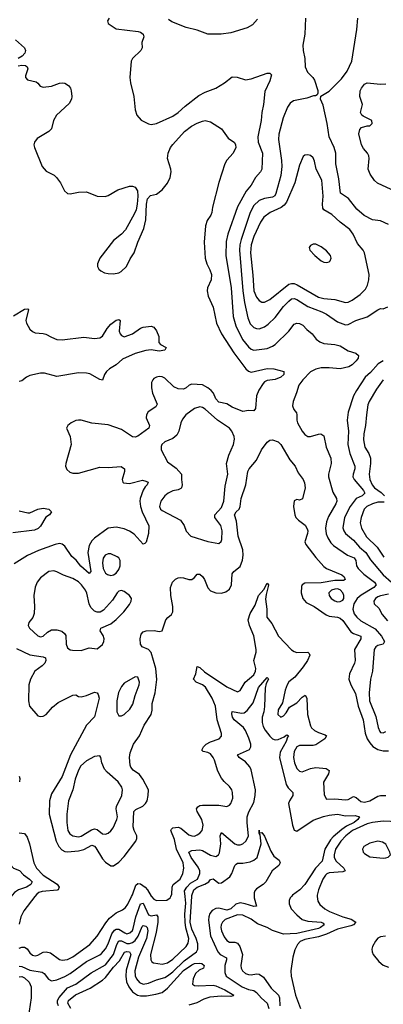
# Model space of a CAD drawing. Header units: inches. Extents: x 1682530 to 1839546, y 640742 to 791647.
# Tile 330 of 656: x 1711215 to 1713911, y 729202 to 736498. Entities that reach past the tile are written whole.
import ezdxf

# ---------------------------------------------------------------- set-up
doc = ezdxf.new("R2010")
doc.units = ezdxf.units.IN
doc.header["$MEASUREMENT"] = 0
doc.layers.add('B7712', color=7, linetype='Continuous')
doc.layers.add('B7713', color=7, linetype='Continuous')

msp = doc.modelspace()

# ---------------------------------------------------------------- linework, layer by layer
at = {"layer": 'B7712', "color": 5}
for points, elevation in [([(1711210, 729484.9), (1711230, 729481.4), (1711290, 729455.4), (1711380.3, 729440.3), (1711395.5, 729430), (1711427.3, 729387.3), (1711450, 729376.5), (1711490, 729384.1), (1711550, 729407.8), (1711590, 729430.7), (1711710, 729518.5), (1711810, 729568.9), (1711821.2, 729578.8), (1711850, 729612.7), (1711869.6, 729650.4), (1711896.9, 729723.1), (1711916.8, 729750), (1711930, 729758.2), (1711950, 729757.5), (1711993.4, 729730), (1712010, 729724.5), (1712032.5, 729730), (1712050, 729749.4), (1712055.6, 729764.4), (1712075.1, 729850), (1712110, 729945.7), (1712130, 729951.3), (1712170, 729864.4), (1712190, 729856.6), (1712230, 729865.5), (1712240.1, 729850), (1712239.8, 729810), (1712225.9, 729734.1), (1712185.3, 729570), (1712186.4, 729530), (1712195.1, 729515.1), (1712207.7, 729507.7), (1712270, 729499.2), (1712310, 729508), (1712350, 729535.5), (1712449.9, 729630), (1712464.9, 729655.1), (1712468.9, 729690), (1712447.4, 729767.4), (1712441, 729810), (1712438.8, 729870), (1712446.2, 729950), (1712441.5, 730000)], 560), ([(1711328, 730000), (1711245.6, 729894.4), (1711223.2, 729850), (1711210, 729796.2)], 580), ([(1711210, 729617.2), (1711230, 729626.2), (1711250, 729625.5), (1711270, 729612), (1711290, 729583.1), (1711310, 729564.7), (1711330, 729559.7), (1711350, 729564.5), (1711390, 729587.8), (1711411.5, 729591.5), (1711442.1, 729582.1), (1711510, 729534.8), (1711530, 729529.4), (1711570, 729534.4), (1711610, 729554.1), (1711735.2, 729644.8), (1711790, 729705.6), (1711854, 729806), (1711881.3, 729838.7), (1711930, 729878.2), (1711977.4, 729902.6), (1711999.9, 729920.1), (1712016.6, 729943.4), (1712043.8, 730000)], 580), ([(1711501.7, 729190), (1711495.8, 729210), (1711496.1, 729230), (1711506.9, 729253.1), (1711570, 729323.8), (1711630, 729350.6), (1711744.3, 729435.7), (1711850, 729493), (1711909.9, 729570), (1711934.1, 729645.9), (1711950, 729671.3), (1711970, 729671.9), (1712010, 729652.9), (1712030, 729651.2), (1712050, 729658.4), (1712070, 729674.4), (1712093.4, 729706.6), (1712122.3, 729777.7), (1712130, 729785), (1712150, 729779.4), (1712159.8, 729770), (1712165.8, 729745.8), (1712155.9, 729690), (1712096.5, 729550), (1712068.1, 729450), (1712070, 729412.7), (1712080.1, 729390), (1712104, 729364), (1712130, 729351.6), (1712170, 729357.2), (1712230, 729383.6), (1712290, 729400.6), (1712310, 729412), (1712350, 729442.9), (1712435.2, 729524.8), (1712525.9, 729590), (1712535.9, 729610), (1712534.7, 729650), (1712523.8, 729690), (1712490, 729757.5), (1712479.7, 729810), (1712491.4, 730000)], 540), ([(1712192.8, 730000), (1712210, 729981.7), (1712230, 729970.1), (1712306.7, 729973.3), (1712330, 729990.4), (1712334.5, 730000)], 580), ([(1712952.6, 730000), (1712952.3, 729990), (1712970.4, 729929.6), (1712950, 729925.6), (1712886.8, 729946.8), (1712850, 729953.2), (1712816.8, 729943.2), (1712779.4, 729910), (1712750, 729899.4), (1712690, 729914.1), (1712667.9, 729912.1), (1712642.5, 729897.5), (1712625, 729875), (1712616.5, 729850), (1712615.7, 729824.3), (1712629.1, 729710), (1712682.7, 729590), (1712701.9, 729570), (1712747, 729547), (1712748.5, 729530), (1712735.8, 729490), (1712735.1, 729470), (1712736.4, 729436.4), (1712745.1, 729410), (1712863.2, 729330), (1712910, 729310.1), (1712950, 729303), (1712970, 729290.2), (1713007.2, 729247.2), (1713050.7, 729210), (1713062.7, 729170)], 540), ([(1713229.6, 730000), (1713221.2, 729990), (1713213.2, 729970), (1713212.8, 729947.2), (1713227.2, 729910), (1713270, 729863.8), (1713310, 729831), (1713350, 729818.1), (1713450.7, 729810), (1713463.7, 729803.7), (1713473.2, 729790), (1713445.5, 729770), (1713430, 729764.5), (1713270, 729726), (1713170, 729722.2), (1713090, 729749.4), (1713050, 729770.8), (1712977.8, 729797.8), (1712930, 729832.8), (1712870, 729861.5), (1712830, 729865.2), (1712738.2, 729830), (1712718.2, 729810), (1712708.2, 729790), (1712706, 729770), (1712710, 729746.7), (1712730, 729701.5), (1712750, 729674.7), (1712770, 729663.2), (1712810, 729662.4), (1712830, 729654.6), (1712846.6, 729630), (1712867.1, 729570), (1712853.2, 729490), (1712855.9, 729470), (1712867.2, 729450), (1712890, 729430.1), (1712910, 729421.7), (1712930, 729420.8), (1712970, 729428.4), (1712990, 729426), (1713023.5, 729403.5), (1713080.4, 729320.4), (1713133.8, 729270), (1713139.8, 729250), (1713144.3, 729190)], 560), ([(1713421.2, 730000), (1713422.3, 729982.3), (1713426.2, 729966.2), (1713441.2, 729941.2), (1713476.5, 729910), (1713512.6, 729890), (1713610, 729848.7), (1713673.5, 729833.5), (1713707.4, 729810), (1713688.9, 729790), (1713670, 729783.1), (1713570, 729759.3), (1713490, 729722.1), (1713430, 729700.5), (1713330, 729682), (1713293.1, 729666.9), (1713274.1, 729645.9), (1713254.1, 729605.9), (1713240.1, 729550), (1713224.8, 729450), (1713226.8, 729410), (1713260.5, 729270), (1713296.6, 729170)], 580), ([(1713927.2, 729707.2), (1713890, 729702.4), (1713870, 729690.5), (1713852.2, 729670), (1713831.4, 729630), (1713826.4, 729610), (1713827.5, 729590), (1713835.5, 729570), (1713878.2, 729518.2), (1713910.6, 729490.6), (1713950, 729476.1)], 620), ([(1711593.2, 729170), (1711572.1, 729210), (1711577.2, 729230), (1711629.2, 729270.8), (1711738.2, 729321.8), (1711830, 729381.1), (1711850, 729399.3), (1711910, 729476.1), (1711955.3, 729524.7), (1711991.8, 729588.3), (1712008, 729592), (1712029.4, 729589.4), (1712039.3, 729570), (1712005, 729455), (1712002.5, 729410), (1712007.1, 729367.1), (1712024.1, 729330), (1712050, 729294.5), (1712089.4, 729269.4), (1712110, 729264.4), (1712155.7, 729264.3), (1712224.3, 729275.7), (1712270, 729289.5), (1712310, 729320.1), (1712430, 729452.9), (1712490, 729494.7), (1712510, 729502.7), (1712547.2, 729507.2), (1712564, 729504), (1712581.7, 729490), (1712578.4, 729470), (1712545.3, 729454.7), (1712517.5, 729430), (1712500.1, 729390), (1712496.9, 729350), (1712510, 729341.9), (1712538.3, 729338.3), (1712650, 729344.5), (1712670, 729339.6), (1712735.5, 729310), (1712803.1, 729270), (1712796.5, 729263.5), (1712779.4, 729260.6), (1712710, 729262.2), (1712625.3, 729254.7), (1712579.9, 729240.1), (1712528.6, 729211.4), (1712470, 729195.2)], 520), ([(1711210, 729405.8), (1711230, 729406.5), (1711250, 729398.3), (1711285.4, 729365.4), (1711298.8, 729330), (1711299.5, 729250), (1711278.6, 729101.4)], 540)]:
    msp.add_lwpolyline(points, dxfattribs=dict(at, elevation=elevation))
at = {"layer": 'B7713', "color": 5}
for points, elevation in [([(1711877.3, 736510), (1711864.7, 736490), (1711871.3, 736470), (1711930, 736430.7), (1712094, 736410), (1712110, 736406), (1712131, 736390), (1712134.8, 736370), (1712121, 736330), (1712124, 736290), (1712112.7, 736270), (1712050.4, 736210), (1712042.4, 736190), (1712030.3, 736070), (1712035.3, 736030), (1712062, 735930), (1712072, 735830), (1712084.4, 735790), (1712114.4, 735754.4), (1712170, 735726), (1712190, 735722.4), (1712230, 735728.9), (1712350, 735782.2), (1712389.8, 735810), (1712441.9, 735858.1), (1712542.5, 735937.5), (1712590, 735960.7), (1712670, 735990.3), (1712732.3, 736030), (1712790, 736075.5), (1712827.2, 736072.8), (1712890, 736053.1), (1712930, 736060.7), (1713050, 736101.1), (1713070, 736102), (1713082, 736090), (1713070, 736045.2), (1713032.9, 735967.1), (1713021.8, 735870), (1713009.2, 735810), (1713004.5, 735750), (1712979.4, 735630), (1712982.8, 735590), (1713013.9, 735510), (1713009.1, 735390), (1713000.9, 735370), (1712963.7, 735330), (1712930, 735271.8), (1712893.1, 735226.9), (1712829.2, 735110.8), (1712756.8, 734910), (1712744.5, 734855.5), (1712742.3, 734750), (1712782.7, 734510), (1712797.6, 734297.6), (1712817, 734230), (1712867.1, 734127.1), (1712910, 734074.2), (1712930, 734056.1), (1712950, 734049.1), (1713050, 734062.4), (1713090, 734078.5), (1713110, 734092.3), (1713209.8, 734190), (1713250, 734242.6), (1713270, 734250.2), (1713290, 734246.3), (1713314.3, 734234.3), (1713342.8, 734202.8), (1713383.1, 734170), (1713413.7, 734130), (1713440.5, 734110), (1713470, 734099.2), (1713550.1, 734090.1), (1713590, 734080.2), (1713650, 734044.5), (1713707.5, 734027.5), (1713726, 734010), (1713723.7, 733990), (1713710.3, 733970), (1713679.5, 733940.5), (1713654.6, 733925.4), (1713590, 733911.5), (1713510, 733918.1), (1713450, 733917.1), (1713410, 733908.3), (1713371.6, 733888.4), (1713313.5, 733830), (1713283.8, 733790), (1713266.9, 733733.1), (1713241.1, 733670), (1713237.6, 733637.6), (1713248.4, 733610), (1713265.9, 733585.9), (1713270.3, 733570), (1713269.1, 733530), (1713275.6, 733510), (1713308.9, 733450), (1713330, 733424.9), (1713350.3, 733410.3), (1713370, 733410.3), (1713430, 733427.4), (1713448.6, 733428.6), (1713470, 733414.9), (1713487.2, 733330), (1713520.7, 733250), (1713524.1, 733210), (1713504.6, 733130), (1713505, 733110), (1713536.9, 732996.9), (1713564.2, 732950), (1713566.7, 732930), (1713559.3, 732910), (1713503.5, 732816.5), (1713490, 732777), (1713481.1, 732730), (1713487.9, 732687.9), (1713498.8, 732658.8), (1713520.6, 732620.6), (1713540.5, 732600.5), (1713645.2, 732530), (1713693.5, 732510), (1713706.9, 732490), (1713710.7, 732450), (1713723.7, 732430), (1713765.8, 732390), (1713844.8, 732330), (1713856.6, 732310), (1713841.3, 732290), (1713745.8, 732234.2), (1713717.4, 732210), (1713693.3, 732170), (1713684.7, 732130), (1713695.7, 732095.7), (1713714.2, 732070), (1713744.3, 732044.3), (1713850, 731985.1), (1713896.9, 731930), (1713920.2, 731890), (1713909.1, 731870.9), (1713870, 731860.7), (1713854.3, 731850), (1713843, 731830), (1713830.9, 731670.9), (1713814.5, 731610), (1713805.4, 731510), (1713809.1, 731450), (1713854.6, 731334.6), (1713871.9, 731251.9), (1713884.2, 731224.2), (1713890, 731216.9), (1713910, 731213.2), (1713930, 731223.5)], 640), ([(1712977.8, 736502.2), (1712940, 736460), (1712901.2, 736438.8), (1712779.8, 736400.2), (1712709, 736391), (1712610, 736391.7), (1712530, 736421.1), (1712450, 736440.3), (1712342.9, 736482.9), (1712319.3, 736499.3)], 640), ([(1713334, 736510), (1713327.9, 736390), (1713315, 736310), (1713315.8, 736270), (1713327.9, 736210), (1713330.3, 736150), (1713348.8, 736110), (1713387, 736070), (1713399.5, 736050), (1713426, 735974), (1713426, 735954), (1713419.8, 735940.2), (1713406.8, 735933.2), (1713393.2, 735933.2), (1713342.6, 735917.4), (1713244, 735896), (1713220.6, 735879.4), (1713199.3, 735850), (1713169, 735771), (1713135.9, 735650), (1713134.4, 735610), (1713155.6, 735455.6), (1713157.9, 735410), (1713150, 735343.7), (1713114.2, 735210), (1713105.9, 735194.1), (1713090, 735182.1), (1713030, 735172.8), (1712990, 735157.7), (1712950, 735120.6), (1712922.3, 735070), (1712856, 734870), (1712846.8, 734830), (1712844.9, 734790), (1712869.3, 734490), (1712881.7, 734401.7), (1712906.7, 734290), (1712924.4, 734244.4), (1712950, 734217.7), (1712970, 734208.6), (1712990, 734206.7), (1713030, 734221.6), (1713057.5, 734242.5), (1713108, 734292), (1713170, 734371.9), (1713210, 734413.4), (1713230, 734429.4), (1713250, 734432.8), (1713270, 734425), (1713351.9, 734371.9), (1713454.2, 734334.2), (1713490, 734316.6), (1713570, 734259.2), (1713630, 734236.5), (1713650, 734240.2), (1713706.3, 734270), (1713790, 734296.1), (1713870, 734349.1), (1713890, 734356.9), (1713910, 734354.6), (1713943.6, 734370)], 660), ([(1713950, 734980.5), (1713890, 735006.6), (1713830, 735014), (1713767.7, 735047.7), (1713713.8, 735093.8), (1713653.4, 735173.4), (1713592.2, 735212.2), (1713579.9, 735319.9), (1713558.5, 735430), (1713559, 735510), (1713546.8, 735550), (1713508.7, 735630), (1713493.6, 735730), (1713464.9, 735864.9), (1713444, 735910), (1713448, 735932), (1713510, 735967.7), (1713599.7, 736060.3), (1713642, 736118), (1713676.2, 736190), (1713715.5, 736424.5), (1713721.2, 736510)], 660), ([(1711183.6, 736350), (1711250.3, 736290), (1711257.4, 736270), (1711253.4, 736250), (1711233, 736227), (1711203, 736210)], 620), ([(1711204.1, 736155.9), (1711230, 736162), (1711258, 736158), (1711271.3, 736150), (1711275.3, 736135.3), (1711258, 736082), (1711257.6, 736070), (1711271.7, 736051.7), (1711337.1, 736037.1), (1711348.9, 736028.9), (1711365.9, 736005.9), (1711390, 735997.7), (1711450, 736006.4), (1711510, 736028), (1711530, 736031.3), (1711550, 736028.7), (1711576.3, 736010), (1711590.6, 735990), (1711597.1, 735970), (1711600.9, 735930), (1711599.6, 735910), (1711582.3, 735877.7), (1711488.2, 735790), (1711466.7, 735750), (1711450, 735689.4), (1711431.2, 735668.8), (1711343.4, 735616.6), (1711323.8, 735590), (1711320.4, 735570), (1711324.4, 735550), (1711381.3, 735410), (1711410, 735376.4), (1711470, 735344.9), (1711488.2, 735330), (1711517.1, 735290), (1711547.7, 735230), (1711570.5, 735210.5), (1711590, 735208), (1711650, 735219.3), (1711710, 735221.6), (1711790, 735190.5), (1711848.5, 735188.5), (1711870, 735195.3), (1711943.6, 735236.4), (1712030, 735265.5), (1712050, 735265.5), (1712070, 735256.3), (1712088, 735230), (1712090.6, 735190), (1712085.5, 735130), (1712078.8, 735090), (1712062.8, 735057.2), (1711999.3, 734940.7), (1711970.2, 734909.8), (1711910, 734862), (1711808.9, 734730), (1711792.2, 734690), (1711792.4, 734670), (1711801.6, 734650), (1711816.2, 734636.2), (1711843.2, 734623.2), (1711870, 734616.5), (1711910, 734614.6), (1711950, 734623.1), (1711967.7, 734632.3), (1712006.6, 734670), (1712032.9, 734727.1), (1712064.2, 734770), (1712091, 734849), (1712134, 734950), (1712150, 735014), (1712154, 735130), (1712162.7, 735170), (1712185.6, 735194.4), (1712230, 735206.4), (1712270, 735236.4), (1712310, 735286.4), (1712330.6, 735329.4), (1712337.8, 735370), (1712336.4, 735390), (1712309.7, 735470), (1712316.3, 735510), (1712333.3, 735550), (1712350, 735574.4), (1712437, 735670), (1712489.4, 735710), (1712530, 735732.4), (1712570, 735747.3), (1712590, 735750.7), (1712630, 735740.7), (1712710, 735690.6), (1712759.9, 735619.9), (1712807, 735587), (1712815.8, 735570), (1712816.5, 735550), (1712796.5, 735510), (1712750, 735458.3), (1712735, 735430), (1712690, 735292.7), (1712643.2, 735110), (1712638.2, 735070), (1712631.3, 735050), (1712604.3, 735010), (1712591.8, 734970), (1712583.2, 734850), (1712590.2, 734730), (1712602, 734690), (1712625.4, 734645.4), (1712637.1, 734610), (1712633.4, 734570), (1712607.2, 734510), (1712605.7, 734490), (1712613.1, 734450), (1712650, 734367.7), (1712675, 734250), (1712711, 734170), (1712803, 734030), (1712891, 733910), (1712910, 733893.6), (1712930, 733887.1), (1713050, 733914), (1713098, 733910), (1713173.4, 733890), (1713172.2, 733870), (1713150, 733848.5), (1713109.3, 733830.7), (1713050, 733824.4), (1713030, 733813.4), (1713019, 733801), (1712988.2, 733751.8), (1712970.1, 733710), (1712963.4, 733616.6), (1712950, 733598.9), (1712910, 733601), (1712870, 733594), (1712790, 733626.8), (1712750, 733650.4), (1712690, 733663.9), (1712670, 733687.5), (1712651.4, 733730), (1712633.8, 733750), (1712610, 733771.1), (1712570, 733791.7), (1712490, 733797.3), (1712470.1, 733789.9), (1712450, 733769.8), (1712430, 733759.5), (1712390, 733762.5), (1712356.7, 733776.7), (1712290, 733840.9), (1712270, 733851.5), (1712250, 733853.5), (1712230, 733849.7), (1712210, 733838), (1712201.3, 733830), (1712192, 733810), (1712191.7, 733770), (1712200.2, 733730), (1712233.4, 733650), (1712224, 733630), (1712167.1, 733592.9), (1712153.8, 733570), (1712153.1, 733546.9), (1712177.8, 733490), (1712172.3, 733470), (1712090, 733411.3), (1712070, 733403.7), (1712050, 733405.7), (1711970, 733461.6), (1711870, 733496.8), (1711748.5, 733508.5), (1711670, 733529.5), (1711650, 733531.5), (1711630, 733527), (1711596, 733510), (1711571, 733490), (1711562.8, 733470), (1711588, 733410), (1711596.4, 733350), (1711556.3, 733210), (1711555.4, 733190), (1711564.9, 733164.9), (1711585.6, 733145.6), (1711610, 733137.5), (1711650, 733137.5), (1711810, 733182.6), (1711870, 733179.7), (1711967.3, 733187.3), (1711991.5, 733170), (1711991.3, 733150), (1711974, 733090), (1711978.7, 733070), (1711985.3, 733065.3), (1712030, 733062.3), (1712125, 733085), (1712150, 733079.2), (1712166.7, 733070), (1712159.6, 733050), (1712144, 733036), (1712129.3, 733010.8), (1712107.4, 732950), (1712105.3, 732930), (1712110.7, 732890), (1712123.5, 732850), (1712172.4, 732747.6), (1712170.2, 732690), (1712152.5, 732627.5), (1712143.4, 732616.6), (1712130, 732612), (1712064.6, 732684.6), (1712030, 732707.4), (1711990, 732724.8), (1711930, 732737.3), (1711870, 732729.7), (1711770, 732656.5), (1711750, 732635.1), (1711730, 732600.4), (1711720.8, 732550), (1711742.2, 732410), (1711730, 732393.7), (1711669.1, 732449.1), (1711632.4, 732492.4), (1711600.9, 732520.9), (1711550, 732595.6), (1711530, 732610.5), (1711510, 732615.3), (1711477.6, 732610), (1711355.3, 732564.7), (1711273, 732527), (1711174, 732466)], 620), ([(1713970, 735239), (1713867.8, 735287.8), (1713845.8, 735305.8), (1713813.1, 735353.1), (1713798.2, 735390), (1713805, 735470), (1713802.5, 735490), (1713793, 735510), (1713763.8, 735543.8), (1713749.1, 735570), (1713728.8, 735651.2), (1713735.6, 735684.4), (1713750, 735700.4), (1713790, 735710.6), (1713810, 735710.8), (1713829.2, 735730), (1713825.2, 735750), (1713762.4, 735782.4), (1713750.9, 735790.9), (1713740.5, 735810), (1713755.3, 735870), (1713736.8, 735930), (1713738.7, 735970), (1713748.3, 735991.7), (1713770, 736020.9), (1713790, 736031.4), (1713890, 736020.1), (1713930, 736022)], 640), ([(1711170, 734303.5), (1711250, 734353.8), (1711275.6, 734355.6), (1711279.3, 734350), (1711261.1, 734270), (1711264.4, 734250), (1711290, 734206), (1711310, 734186.4), (1711330, 734177), (1711390, 734173.1), (1711407.9, 734167.9), (1711450, 734144.4), (1711490, 734128.9), (1711530, 734124.9), (1711690, 734146.7), (1711770, 734136.5), (1711810, 734140.3), (1711830, 734152), (1711864.2, 734210), (1711890, 734241.3), (1711930, 734271.3), (1711950, 734275.8), (1711959.1, 734270), (1711951.8, 734190), (1711959.5, 734170), (1711970, 734158.4), (1711990, 734147.6), (1712050, 734170.2), (1712110, 734213.1), (1712130, 734218.9), (1712190, 734226.7), (1712210, 734219.5), (1712230, 734193), (1712245.7, 734150), (1712247, 734107), (1712258.8, 734090), (1712301, 734070), (1712291, 734050), (1712250, 734041.4), (1712190, 734050.9), (1712150, 734047.7), (1712070, 734024.3), (1711977.1, 733982.9), (1711930, 733941.1), (1711879.6, 733910), (1711858.8, 733890), (1711842.6, 733870), (1711830, 733827.1), (1711810, 733831.9), (1711733.8, 733873.8), (1711710, 733879.9), (1711650, 733880.1), (1711490, 733853.7), (1711398.3, 733878.3), (1711370, 733879.9), (1711290, 733861.6), (1711265.8, 733850), (1711230, 733821.5), (1711210, 733815.8)], 580), ([(1713910.7, 733969.3), (1713872.1, 733947.9), (1713815.1, 733884.9), (1713775.8, 733850), (1713711.1, 733750), (1713690.1, 733709.9), (1713650.1, 733589.9), (1713642.8, 733530), (1713652.5, 733450), (1713648.7, 733350), (1713663.4, 733283.4), (1713700.2, 733190), (1713700.1, 733170), (1713687, 733130), (1713685.8, 733110), (1713694.8, 733090), (1713764.1, 733010), (1713774.3, 732990), (1713754.9, 732970), (1713709.6, 732950.4), (1713663.8, 732890), (1713623.3, 732810), (1713611.6, 732731.6), (1713617.7, 732710), (1713631.2, 732690), (1713690, 732642), (1713733.9, 732590), (1713781.2, 732550), (1713815.5, 732495.5), (1713910, 732384.5), (1713970.1, 732330)], 660), ([(1713910.7, 733829.3), (1713859.4, 733760.6), (1713806.9, 733670), (1713796.2, 733643.8), (1713784.9, 733570), (1713779.8, 733490), (1713767.3, 733430), (1713764.5, 733384.5), (1713774, 733330), (1713803.4, 733283.4), (1713814.6, 733250), (1713816.4, 733210), (1713805.6, 733130), (1713811, 733091), (1713828.6, 733050), (1713846, 733030), (1713894.3, 732994.3), (1713918.5, 732970)], 680), ([(1711190, 731838.9), (1711291.1, 731791.1), (1711390, 731776.4), (1711405.7, 731770), (1711409.3, 731750), (1711400.9, 731730), (1711381.4, 731710), (1711326.1, 731670), (1711294.8, 731610), (1711283.4, 731570), (1711281.4, 731450), (1711286.8, 731410), (1711350, 731340.3), (1711370, 731333.7), (1711390, 731338), (1711410, 731348.8), (1711457.3, 731402.7), (1711501.3, 731438.7), (1711610, 731492.6), (1711630, 731494), (1711650, 731481.6), (1711670, 731480.3), (1711710, 731490.2), (1711770, 731515.8), (1711790, 731510.4), (1711797.8, 731497.8), (1711803.2, 731470), (1711800.2, 731450), (1711768.9, 731331.1), (1711709.7, 731270.3), (1711591.4, 731050), (1711529.4, 730890.6), (1711450, 730761.1), (1711435.7, 730710), (1711433.2, 730610), (1711484.5, 730410), (1711504.4, 730370), (1711526.1, 730346.1), (1711550, 730334.4), (1711570, 730331.4), (1711650, 730337.9), (1711690, 730347.9), (1711750, 730379.8), (1711770, 730372.3), (1711780.5, 730360.5), (1711830, 730279.1), (1711850, 730255.6), (1711890, 730227.6), (1711910, 730227.2), (1711950, 730256.1), (1711990, 730296.5), (1712074.8, 730410), (1712082.7, 730430), (1712083.5, 730450), (1712063.5, 730490), (1712056.1, 730516.1), (1712062, 730630), (1712075.5, 730644.5), (1712128.3, 730670), (1712148.7, 730690), (1712159.3, 730710), (1712167.6, 730750), (1712169.7, 730790), (1712128.6, 730870), (1712103.4, 730903.4), (1712056.4, 730936.4), (1712038.5, 730958.5), (1712032.8, 730972.8), (1712028.5, 731030), (1712034.3, 731065.7), (1712058.7, 731130), (1712102, 731190), (1712138.7, 731270), (1712189.8, 731350.2), (1712197.7, 731382.3), (1712197.4, 731430), (1712219.4, 731510), (1712231.8, 731608.2), (1712225.2, 731690), (1712190, 731807.8), (1712170, 731831.7), (1712122.9, 731850), (1712111.2, 731870), (1712108.5, 731910), (1712114.3, 731945.7), (1712130, 731962.6), (1712151.7, 731968.3), (1712211.3, 731971.3), (1712250, 731964.2), (1712271.3, 731970), (1712298.7, 732050), (1712312.2, 732067.8), (1712339.3, 732090), (1712349.7, 732110.3), (1712350.9, 732149.1), (1712335.5, 732230), (1712331.8, 732290), (1712348.6, 732330), (1712370, 732352.6), (1712390, 732361.8), (1712410, 732364.5), (1712430, 732363.2), (1712470, 732350.3), (1712490, 732350.3), (1712510, 732364.9), (1712530, 732388.5), (1712550, 732390.3), (1712570, 732372.9), (1712585.6, 732350), (1712610, 732288.9), (1712630, 732265.6), (1712670, 732251.7), (1712710, 732249.3), (1712742.5, 732257.5), (1712770, 732277), (1712785, 732310), (1712789.4, 732390.6), (1712803.5, 732410), (1712850, 732446.5), (1712867.3, 732492.7), (1712871.6, 732530), (1712869.3, 732570), (1712835.2, 732670), (1712822.8, 732782.8), (1712807.2, 732830), (1712819.3, 732850), (1712841.5, 732870), (1712850.4, 732889.6), (1712856.3, 732950), (1712892.5, 733050), (1712905.2, 733150), (1712916.1, 733170), (1712970, 733233.7), (1713008.6, 733310), (1713050, 733368.4), (1713070, 733382.6), (1713090, 733384.2), (1713130, 733370.3), (1713150.2, 733350), (1713217.5, 733237.5), (1713256.5, 733190), (1713280, 733140), (1713316, 733090), (1713327.2, 733067.2), (1713331.9, 733030), (1713311.9, 732948.1), (1713290, 732938.4), (1713270, 732942), (1713250, 732933.2), (1713244.6, 732890), (1713254.9, 732830), (1713263, 732810), (1713282, 732790), (1713331.8, 732751.8), (1713346.3, 732726.3), (1713350.2, 732710), (1713347.8, 732690), (1713329.5, 732630), (1713335.8, 732610), (1713410, 732512.1), (1713470, 732444.8), (1713490.3, 732430), (1713604.3, 732384.3), (1713620.3, 732370), (1713628.2, 732350), (1713616.7, 732343.3), (1713550, 732341.1), (1713450, 732325), (1713330, 732322), (1713309.6, 732310.4), (1713303, 732297), (1713302.1, 732250), (1713314.4, 732210), (1713339.4, 732179.4), (1713398.9, 732150), (1713487, 732087), (1713510, 732078.2), (1713570, 732070.7), (1713590, 732062.8), (1713610, 732045.4), (1713670, 731962.8), (1713690, 731949.6), (1713743.6, 731930), (1713745, 731910), (1713696.5, 731830), (1713701, 731750), (1713698.2, 731730), (1713660.1, 731650), (1713655.9, 731610), (1713670.1, 731570), (1713705.4, 731505.4), (1713725.1, 731410), (1713760.1, 731310), (1713775.7, 731210), (1713790.7, 731170), (1713810, 731138.4), (1713833.1, 731113.1), (1713870, 731090.2), (1713910, 731079.4), (1713950, 731079.2)], 620), ([(1713916.7, 732923.3), (1713870, 732922.2), (1713829.5, 732910.5), (1713789.4, 732890), (1713768.9, 732870), (1713746.8, 732810), (1713738.7, 732770), (1713749, 732730), (1713785.3, 732665.3), (1713865.1, 732590), (1713915.6, 732515.6)], 680), ([(1711210, 732859.3), (1711276.4, 732843.6), (1711290, 732844.5), (1711349.2, 732870.8), (1711390, 732877.3), (1711430.8, 732870), (1711450.7, 732850), (1711435.8, 732830), (1711408.7, 732811.3), (1711370, 732746.1), (1711351.8, 732728.2), (1711324.6, 732715.4), (1711163.7, 732696.3)], 580), ([(1712334.5, 730000), (1712342.6, 730017.4), (1712344.7, 730070), (1712351.5, 730088.5), (1712405.6, 730130), (1712424.4, 730170), (1712432.4, 730210), (1712427, 730250), (1712378, 730350), (1712363.5, 730423.5), (1712335.4, 730490), (1712340.4, 730499.6), (1712350, 730510.1), (1712390, 730515), (1712410, 730506), (1712470, 730458), (1712490, 730449.5), (1712510, 730448.8), (1712530, 730456.5), (1712549.7, 730470), (1712567.4, 730490), (1712576.2, 730530), (1712564.1, 730570), (1712529.8, 730630), (1712526.3, 730650), (1712535.2, 730664.8), (1712550, 730673.7), (1712570, 730677.2), (1712690, 730678), (1712750, 730667.1), (1712770, 730676.5), (1712781, 730690), (1712795.1, 730730), (1712793.1, 730770), (1712786.6, 730790), (1712770, 730816.2), (1712730, 730851.5), (1712710, 730878.4), (1712682.7, 730930), (1712660.3, 731010), (1712650, 731031.1), (1712630, 731057.4), (1712610, 731067.3), (1712574.1, 731074.1), (1712565.3, 731085.3), (1712578.4, 731110), (1712597.8, 731130), (1712630, 731147.6), (1712693, 731170), (1712710.6, 731189.4), (1712710.8, 731209.2), (1712679, 731310), (1712666, 731410), (1712642.4, 731470), (1712592.2, 731552.2), (1712570, 731569.5), (1712522.6, 731590), (1712504.2, 731610), (1712521.2, 731650), (1712530, 731704), (1712550, 731697.7), (1712584.8, 731664.8), (1712750, 731553.7), (1712830, 731517.3), (1712850, 731527.4), (1712887.2, 731590), (1712950, 731643.2), (1712963.9, 731670), (1712966.6, 731690), (1712950.5, 731750), (1712968.4, 731810), (1712968.5, 731830), (1712951.9, 731931.9), (1712917.6, 732010), (1712908.9, 732050), (1712923, 732097), (1712961.4, 732158.6), (1712984.6, 732230), (1713024.2, 732275.8), (1713050, 732322), (1713059.3, 732310), (1713058, 732298), (1713041.1, 732238.9), (1713036.4, 732203.6), (1713047.9, 732130), (1713047.8, 732070), (1713083.1, 732023.1), (1713134.4, 731930), (1713230, 731827.4), (1713250, 731814.9), (1713270, 731809.2), (1713351, 731811), (1713361.7, 731801.7), (1713364.9, 731790), (1713348.7, 731750), (1713316.8, 731703.2), (1713253.9, 731626.1), (1713210, 731591.2), (1713197.7, 731570), (1713182.2, 731530), (1713163.4, 731436.6), (1713130, 731384), (1713128.1, 731348.1), (1713150, 731330.6), (1713170, 731339.3), (1713190, 731360.5), (1713215.7, 731404.3), (1713270, 731436.5), (1713310, 731478.3), (1713331.3, 731491.3), (1713344, 731470), (1713349.5, 731350), (1713370, 731264.9), (1713378.6, 731250), (1713400.3, 731230), (1713430, 731214.8), (1713478.6, 731198.6), (1713488.4, 731190), (1713476.1, 731170), (1713410, 731123.9), (1713390, 731118.8), (1713290, 731119.4), (1713269.2, 731110), (1713250, 731076.2), (1713245.6, 731030), (1713251, 730990), (1713270, 730948.8), (1713290, 730930.3), (1713310, 730925.2), (1713370.5, 730949.5), (1713410, 730956.6), (1713488.2, 730948.2), (1713510, 730933), (1713503.2, 730910), (1713467.9, 730847.9), (1713473, 730753), (1713490, 730721), (1713550, 730724), (1713630, 730716.1), (1713650, 730719.8), (1713690, 730741.1), (1713710, 730735.2), (1713744.9, 730704.9), (1713770, 730700.4), (1713810, 730710.6), (1713870, 730743.4), (1713890, 730749.6), (1713930, 730747.9)], 580), ([(1713950, 732240.6), (1713890, 732229.8), (1713870, 732221.5), (1713851.6, 732210), (1713840.7, 732190), (1713844, 732170), (1713876.2, 732136.2), (1713902.8, 732090), (1713942.8, 732042.8)], 660), ([(1712441.5, 730000), (1712437.5, 730042.5), (1712453.2, 730070), (1712481.3, 730098.7), (1712533.8, 730130), (1712551.1, 730170), (1712549.4, 730190), (1712538.1, 730218.1), (1712486.3, 730290), (1712469.9, 730330.1), (1712490, 730341.3), (1712550, 730347.5), (1712570, 730341.9), (1712630, 730307.5), (1712670, 730296.5), (1712689.8, 730310.2), (1712695.4, 730324.6), (1712705.2, 730390), (1712701.4, 730450), (1712710, 730474.4), (1712810, 730391.1), (1712830, 730383.2), (1712850, 730384.1), (1712870, 730391.9), (1712891.2, 730410), (1712910, 730448.5), (1712900.8, 730550), (1712902, 730590), (1712913.1, 730626.9), (1712950, 730697.4), (1712961.6, 730750), (1712962.4, 730790), (1712930, 730939.6), (1712921.5, 730961.5), (1712890, 730999.1), (1712841.7, 731030), (1712829.6, 731050), (1712918.4, 731090), (1712928.1, 731110), (1712927.4, 731130), (1712914.5, 731174.5), (1712890, 731230.9), (1712873.2, 731253.2), (1712805.9, 731310), (1712793, 731330), (1712786.7, 731353.3), (1712790, 731372), (1712862.1, 731357.9), (1712878.1, 731361.9), (1712901.1, 731378.9), (1712944.7, 731435.3), (1712985.2, 731550), (1713050, 731623), (1713057.2, 731617.2), (1713058.7, 731610), (1713042, 731578), (1713034.6, 731545.4), (1713029, 731409), (1713024.6, 731370), (1713013.1, 731330), (1713012, 731290), (1713020.1, 731260.1), (1713034, 731234), (1713068.3, 731188.3), (1713090, 731169.4), (1713110, 731162.7), (1713130, 731163.3), (1713175.9, 731184.1), (1713190, 731196.5), (1713197.4, 731197.4), (1713208, 731190), (1713199.9, 731180.1), (1713190.9, 731150), (1713145.9, 731070), (1713141.5, 731030), (1713191.1, 730830), (1713204.7, 730804.7), (1713240.5, 730770), (1713239.2, 730750), (1713215, 730710), (1713208.6, 730690), (1713237.4, 730530), (1713250, 730490.8), (1713270, 730485.3), (1713390, 730565), (1713466.5, 730593.5), (1713510, 730603.9), (1713570, 730611), (1713630, 730598.7), (1713701.1, 730601.1), (1713733.4, 730590), (1713721.1, 730570), (1713693.6, 730550), (1713637.3, 730522.7), (1713602.5, 730497.5), (1713537.8, 730442.2), (1713519.2, 730420.8), (1713477.7, 730350), (1713457.6, 730262.4), (1713409, 730211), (1713330, 730089.8), (1713291.2, 730050), (1713238, 730010), (1713229.6, 730000)], 560), ([(1711211.5, 730891.5), (1711215.2, 730875.2), (1711212.4, 730850)], 580), ([(1714070, 730550.6), (1713910, 730558.2), (1713830, 730549.1), (1713790, 730537.9), (1713682.5, 730490), (1713632.5, 730450), (1713596.2, 730410), (1713556.1, 730350), (1713545.8, 730310), (1713546.4, 730290), (1713561.7, 730261.7), (1713619, 730210), (1713628.9, 730190), (1713610, 730182.9), (1713510, 730176), (1713491.2, 730168.8), (1713480.8, 730159.2), (1713462, 730130), (1713429.5, 730050), (1713420.5, 730010), (1713421.2, 730000)], 580), ([(1712491.4, 730000), (1712491.9, 730008.1), (1712506.9, 730050), (1712530, 730068.6), (1712587.9, 730092.1), (1712616.8, 730110), (1712630, 730125.5), (1712650, 730131.7), (1712690, 730100.2), (1712710, 730102.2), (1712772.9, 730147.1), (1712788.3, 730171.7), (1712809.3, 730230.7), (1712819.4, 730240.6), (1712830, 730248), (1712870, 730247.8), (1712922.4, 730257.6), (1712949.7, 730270), (1712975.6, 730290), (1713006.2, 730390), (1712998, 730458), (1712989.7, 730470.3), (1712990, 730491), (1712991.3, 730471.3), (1713010, 730474.4), (1713030, 730447.7), (1713077.6, 730337.6), (1713099.5, 730299.5), (1713137.3, 730270), (1713146.8, 730250), (1713136, 730230), (1713086, 730190), (1713039.1, 730110), (1713019.1, 730090), (1712970, 730057.6), (1712958.6, 730041.4), (1712953.3, 730026.7), (1712952.6, 730000)], 540), ([(1711210, 730473.4), (1711250, 730467), (1711270, 730440.3), (1711288.8, 730390), (1711320.3, 730250), (1711339, 730210), (1711390, 730158.6), (1711491.9, 730091.9), (1711508.2, 730070), (1711500.3, 730050), (1711493.3, 730046.7), (1711382.7, 730037.3), (1711358, 730030), (1711342, 730018), (1711328, 730000)], 580), ([(1710734.4, 730000), (1710750, 730007.7), (1710790, 730004.5), (1710810, 730010.8), (1710893.7, 730090), (1710905.6, 730110), (1710918.7, 730161.3), (1710965, 730230), (1711010, 730317.2), (1711030, 730332.7), (1711050, 730323.8), (1711090, 730277.5), (1711132.2, 730252.2), (1711169.5, 730209.5), (1711213.9, 730193.9), (1711241.9, 730161.9), (1711288.2, 730130), (1711306.5, 730110), (1711297.4, 730090), (1711266.5, 730070), (1711206.5, 730050), (1711176.1, 730030), (1711158.6, 730010), (1711153.7, 730000)], 560), ([(1712043.8, 730000), (1712050, 730012.7), (1712076.7, 730083.3), (1712090, 730097.6), (1712110, 730093.9), (1712144.6, 730070), (1712162.2, 730050), (1712190, 730003), (1712192.8, 730000)], 580)]:
    msp.add_lwpolyline(points, dxfattribs=dict(at, elevation=elevation))
for points, elevation in [([(1713350, 735496.9), (1713330, 735495.1), (1713316.7, 735483.3), (1713290, 735420.9), (1713255, 735290), (1713193.1, 735146.9), (1713176.5, 735123.5), (1713154.5, 735105.5), (1713070.8, 735069.2), (1713025.2, 735034.8), (1713001.1, 734998.9), (1712949.5, 734890.6), (1712930.9, 734830), (1712925.6, 734770), (1712944, 734604), (1712950.6, 734490), (1712970, 734442), (1712990, 734418), (1713010, 734406), (1713030, 734404.5), (1713070, 734425.4), (1713210, 734538.1), (1713230, 734544.3), (1713250, 734542.4), (1713273, 734533), (1713430, 734440.9), (1713470, 734432), (1713550, 734423.8), (1713630, 734402.6), (1713650, 734404.4), (1713680.6, 734419.4), (1713738, 734462), (1713777.8, 734502.2), (1713793.5, 734530), (1713803.7, 734570), (1713804.8, 734610), (1713771.4, 734770), (1713762, 734790), (1713719.5, 734839.5), (1713687, 734910), (1713662.6, 734942.6), (1713590, 734996.9), (1713530, 735054.4), (1713470.9, 735090), (1713462.7, 735102.7), (1713459.6, 735130), (1713465, 735190), (1713454.3, 735310), (1713413.4, 735390), (1713399.8, 735450), (1713390, 735473.6), (1713370, 735491.3)], 680), ([(1713410, 734834.7), (1713390, 734834.7), (1713370, 734825.2), (1713360.5, 734810), (1713366.4, 734790), (1713403.1, 734750), (1713450, 734710.2), (1713470, 734700.7), (1713490, 734698.2), (1713510, 734704), (1713516.9, 734710), (1713523.8, 734730), (1713518.5, 734750), (1713490, 734785.1), (1713450, 734814)], 720), ([(1712550, 733629.8), (1712510, 733616), (1712445.7, 733570), (1712421.5, 733538.5), (1712408.4, 733511.6), (1712395.4, 733450), (1712380.4, 733419.6), (1712350, 733395.3), (1712290, 733370.8), (1712269.5, 733350.5), (1712263.5, 733336.5), (1712263.2, 733310), (1712310, 733220.5), (1712374.5, 733174.5), (1712414.9, 733130), (1712413.8, 733090), (1712418.9, 733050), (1712415.3, 733030), (1712410, 733024.2), (1712390, 733014), (1712350, 733007.7), (1712315.3, 732990), (1712291.6, 732970), (1712260.7, 732930), (1712250.3, 732890), (1712258.7, 732870), (1712270, 732860.9), (1712406, 732790), (1712434.4, 732750), (1712450, 732706.8), (1712482.8, 732670), (1712610, 732630.2), (1712690, 732617.6), (1712708.5, 732631.5), (1712714.5, 732645.5), (1712716.5, 732710), (1712705.8, 732750), (1712662.3, 732810), (1712662.2, 732830), (1712710, 732884.1), (1712728.5, 732930), (1712737.6, 733042.4), (1712757, 733130), (1712747.2, 733210), (1712764.8, 733270), (1712801, 733350), (1712807, 733390), (1712804.7, 733410), (1712788.8, 733448.8), (1712770, 733471.8), (1712682, 733530), (1712590, 733612), (1712570, 733624.2)], 640), ([(1711890, 732539.7), (1711870, 732539.7), (1711849.4, 732530.6), (1711833.1, 732506.9), (1711827.9, 732472.1), (1711832.8, 732430), (1711850, 732396.9), (1711865.9, 732385.9), (1711890, 732380.2), (1711910, 732384.6), (1711930, 732396.4), (1711950, 732424.9), (1711959.3, 732450), (1711959.7, 732490), (1711950, 732509.5), (1711938.4, 732518.4)], 640), ([(1711467, 732413), (1711430, 732409.6), (1711370, 732362.4), (1711345.2, 732330), (1711330, 732292.7), (1711320.2, 732230), (1711324.9, 732150), (1711321.7, 732098.3), (1711311.4, 732068.6), (1711282.4, 732030), (1711278.4, 732010), (1711286.4, 731990), (1711350, 731931.7), (1711370, 731923.6), (1711390, 731929.1), (1711419.9, 731960.1), (1711450, 731975.8), (1711490, 731977.4), (1711526.6, 731966.6), (1711547.6, 731950), (1711555.8, 731935.8), (1711560.2, 731870), (1711570, 731842.6), (1711588.7, 731828.7), (1711605.3, 731825.3), (1711670, 731824.6), (1711730, 731843), (1711790, 731835.5), (1711830, 731868.4), (1711839.7, 731890), (1711842.3, 731910), (1711834.7, 731934.7), (1711811.8, 731970), (1711817.2, 731990), (1711890, 732022), (1711930, 732054), (1711986.9, 732110), (1712030, 732164.9), (1712040.5, 732190), (1712042.9, 732210), (1712029.4, 732230), (1711990, 732261.6), (1711970, 732267.8), (1711950, 732263.6), (1711936.4, 732250), (1711902.3, 732197.7), (1711836.7, 732123.3), (1711812.6, 732107.4), (1711790, 732106.9), (1711770, 732116), (1711743.2, 732143.2), (1711730.5, 732170.5), (1711712.4, 732247.6), (1711703, 732270), (1711674.1, 732310), (1711650, 732332.9), (1711610, 732358.2), (1711540.7, 732380.7), (1711490, 732406.6)], 640), ([(1713570, 732280.3), (1713550, 732279), (1713527.1, 732270), (1713507.2, 732250), (1713508, 732230), (1713524.2, 732210), (1713550, 732192.2), (1713570, 732185.2), (1713590, 732185.4), (1713610, 732196.2), (1713617.3, 732210), (1713617.3, 732230), (1713610, 732251.1), (1713590, 732273.5)], 640), ([(1712070, 731629.5), (1711990, 731582), (1711970, 731556.3), (1711948.6, 731511.4), (1711935.1, 731450), (1711935, 731370), (1711950, 731339.5), (1711970, 731338.5), (1711990, 731349.1), (1712032.1, 731387.9), (1712054, 731426), (1712069.9, 731490.1), (1712100.3, 731570), (1712102.3, 731590), (1712090, 731626)], 640), ([(1711810, 731044), (1711770, 731037), (1711710, 731006.3), (1711669.2, 730970), (1711650, 730936.2), (1711627, 730870), (1711608.2, 730790), (1711576.8, 730710), (1711564.2, 730610), (1711565.4, 730550), (1711573, 730490), (1711585.6, 730465.6), (1711608.4, 730450), (1711650, 730443.5), (1711670, 730448.8), (1711746.5, 730493.5), (1711770, 730501.6), (1711790, 730497), (1711830, 730464.2), (1711850, 730463), (1711869.9, 730470.1), (1711890, 730486.5), (1711907.1, 730510), (1711936, 730570), (1711939.5, 730590), (1711929.2, 730650), (1711932.1, 730667.9), (1711971.4, 730750), (1711977.3, 730790), (1711971.3, 730810), (1711944.1, 730850), (1711862.2, 730922.2), (1711844.8, 730944.8), (1711824.7, 730990), (1711817, 731030)], 640), ([(1713870, 730409.8), (1713810, 730394.7), (1713767.3, 730370), (1713757.5, 730350), (1713761.6, 730330), (1713770, 730320.2), (1713810, 730293.4), (1713910, 730283.7), (1713930, 730286), (1713947.5, 730292.5), (1713957.6, 730302.4), (1713962.7, 730310), (1713959.5, 730330), (1713928.9, 730388.9), (1713903.9, 730403.9)], 620)]:
    msp.add_lwpolyline(points, close=True, dxfattribs=dict(at, elevation=elevation))

doc.saveas('drawing.dxf')
